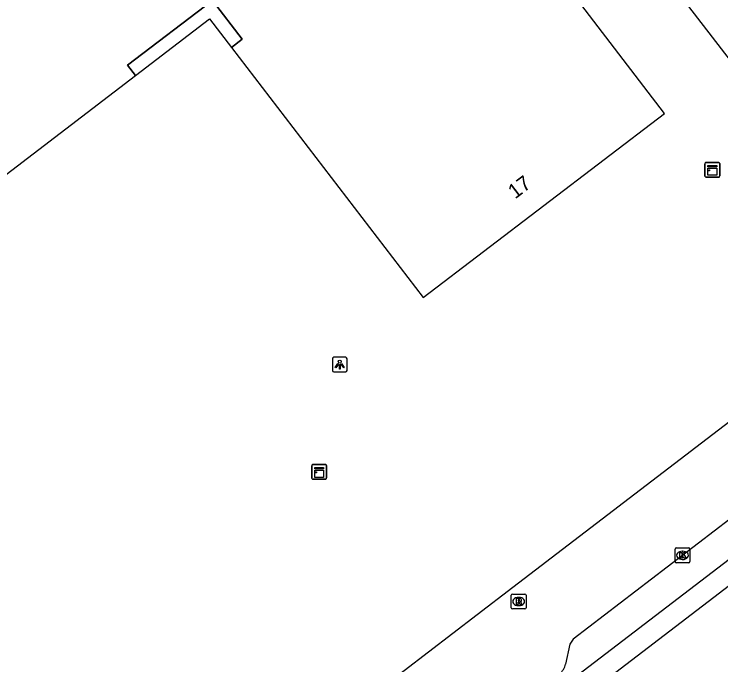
# Model space of a CAD drawing. Extents: x 159353 to 160616, y 385893 to 387321.
# Drawn here: x 160032.04 to 160079.89, y 386621.17 to 386665.26 of the extents above; entities that cross this region are included whole.
import ezdxf

# ---------------------------------------------------------------- set-up
doc = ezdxf.new("R2010")
doc.units = 0
for name, color, linetype in [('IMGEO_Erf', 7, 'Continuous'), ('IMGEO_Kast', 7, 'Continuous'), ('IMGEO_Kolk', 7, 'Continuous'), ('IMGEO_Lichtpunt', 7, 'Continuous'), ('IMGEO_Pand', 7, 'Continuous'), ('IMGEO_Pand_nummerreeks', 7, 'Continuous'), ('IMGEO_Pand_overbouw', 7, 'Continuous'), ('IMGEO_Rijbaan_lokaal_gesloten', 7, 'Continuous'), ('IMGEO_Rioolput', 7, 'Continuous'), ('IMGEO_Voetpad_open', 7, 'Continuous')]:
    doc.layers.add(name, color=color, linetype=linetype)

msp = doc.modelspace()

# ---------------------------------------------------------------- linework, layer by layer
at = {"layer": 'IMGEO_Erf'}
msp.add_lwpolyline([(160039.137, 386715.824), (160067.311, 386679.265), (160076.083, 386667.881), (160092.338, 386646.788)], dxfattribs=at)
at = {"layer": 'IMGEO_Kast'}
for p, q in [((160078.81, 386654.284), (160078.81, 386655.125)), ((160078.81, 386655.125), (160078.81, 386654.284)), ((160078.885, 386655.209), (160079.726, 386655.209)), ((160079.726, 386655.209), (160078.885, 386655.209)), ((160079.81, 386655.134), (160079.81, 386654.293)), ((160079.81, 386654.293), (160079.81, 386655.134)), ((160079.735, 386654.209), (160078.894, 386654.209)), ((160078.894, 386654.209), (160079.735, 386654.209)), ((160052.194, 386633.819), (160052.194, 386634.66)), ((160052.194, 386634.66), (160052.194, 386633.819)), ((160052.269, 386634.744), (160053.11, 386634.744)), ((160053.11, 386634.744), (160052.269, 386634.744)), ((160053.194, 386634.669), (160053.194, 386633.828)), ((160053.194, 386633.828), (160053.194, 386634.669)), ((160053.119, 386633.744), (160052.278, 386633.744)), ((160052.278, 386633.744), (160053.119, 386633.744))]:
    msp.add_line(p, q, dxfattribs=at)
for points in [[(160079.005, 386654.999), (160079.605, 386654.999), (160079.605, 386654.914), (160079.005, 386654.914), (160079.005, 386654.999)], [(160079.005, 386654.824), (160079.605, 386654.824), (160079.605, 386654.335), (160079.005, 386654.335), (160079.005, 386654.824)], [(160052.389, 386634.534), (160052.989, 386634.534), (160052.989, 386634.449), (160052.389, 386634.449), (160052.389, 386634.534)], [(160052.389, 386634.359), (160052.989, 386634.359), (160052.989, 386633.87), (160052.389, 386633.87), (160052.389, 386634.359)]]:
    msp.add_lwpolyline(points, dxfattribs=at)
for centre in [(160079.089, 386654.673), (160052.473, 386634.208)]:
    msp.add_circle(centre, 0.0377, dxfattribs=at)
for centre, start, end in [((160078.888, 386655.131), 92.4484, 184.2845), ((160078.888, 386655.131), 92.4484, 184.2845), ((160079.732, 386655.131), 2.4484, 94.2845), ((160079.732, 386655.131), 2.4484, 94.2845), ((160078.888, 386654.287), 182.4484, 274.2845), ((160078.888, 386654.287), 182.4484, 274.2845), ((160079.732, 386654.287), 272.4484, 4.2845), ((160079.732, 386654.287), 272.4484, 4.2845), ((160052.272, 386634.666), 92.4484, 184.2845), ((160052.272, 386634.666), 92.4484, 184.2845), ((160053.116, 386634.666), 2.4484, 94.2845), ((160053.116, 386634.666), 2.4484, 94.2845), ((160052.272, 386633.822), 182.4484, 274.2845), ((160052.272, 386633.822), 182.4484, 274.2845), ((160053.116, 386633.822), 272.4484, 4.2845), ((160053.116, 386633.822), 272.4484, 4.2845)]:
    msp.add_arc(centre, 0.0779, start, end, dxfattribs=at)
at = {"layer": 'IMGEO_Kolk'}
for p, q in [((160076.79, 386628.16), (160076.79, 386629.012)), ((160076.865, 386629.086), (160077.717, 386629.086)), ((160077.278, 386628.866), (160077.303, 386628.866)), ((160077.791, 386629.012), (160077.791, 386628.16)), ((160077.301, 386628.306), (160077.276, 386628.306)), ((160077.717, 386628.086), (160076.865, 386628.086))]:
    msp.add_line(p, q, dxfattribs=at)
for points in [[(160076.79, 386628.16), (160076.79, 386629.012)], [(160076.865, 386629.086), (160077.717, 386629.086)], [(160077.111, 386628.786), (160077.234, 386628.786), (160077.234, 386628.635), (160077.364, 386628.786), (160077.528, 386628.786), (160077.382, 386628.635), (160077.535, 386628.386), (160077.383, 386628.386), (160077.298, 386628.55), (160077.234, 386628.483), (160077.234, 386628.386), (160077.111, 386628.386), (160077.111, 386628.786)], [(160077.791, 386629.012), (160077.791, 386628.16)], [(160077.717, 386628.086), (160076.865, 386628.086)]]:
    msp.add_lwpolyline(points, dxfattribs=at)
for centre, start, end in [((160076.867, 386629.01), 91.552, 178.448), ((160076.867, 386629.01), 91.552, 178.448), ((160077.715, 386629.01), 1.552, 88.448), ((160077.715, 386629.01), 1.552, 88.448), ((160076.867, 386628.162), 181.552, 268.448), ((160076.867, 386628.162), 181.552, 268.448), ((160077.715, 386628.162), 271.552, 358.448), ((160077.715, 386628.162), 271.552, 358.448)]:
    msp.add_arc(centre, 0.0765, start, end, dxfattribs=at)
for centre, major_axis, ratio, start_param, end_param in [((160077.277, 386628.586), (-0.387, 0.002), 0.722429, 4.712389, 7.853982), ((160077.302, 386628.586), (-0.39, 0.002), 0.717154, 1.570796, 4.712389)]:
    msp.add_ellipse(centre, major_axis=major_axis, ratio=ratio, start_param=start_param, end_param=end_param, dxfattribs=at)
at = {"layer": 'IMGEO_Lichtpunt'}
for p, q in [((160053.582, 386641.912), (160053.582, 386641.105)), ((160053.582, 386641.912), (160053.582, 386641.105)), ((160054.484, 386642.007), (160053.676, 386642.007)), ((160054.484, 386642.007), (160053.676, 386642.007)), ((160054.578, 386641.105), (160054.578, 386641.912)), ((160054.578, 386641.105), (160054.578, 386641.912)), ((160053.676, 386641.011), (160054.484, 386641.011)), ((160053.676, 386641.011), (160054.484, 386641.011))]:
    msp.add_line(p, q, dxfattribs=at)
for points in [[(160053.956, 386641.576), (160053.995, 386641.548), (160053.807, 386641.286), (160053.769, 386641.313), (160053.956, 386641.576)], [(160054.058, 386641.528), (160054.105, 386641.528), (160054.105, 386641.206), (160054.058, 386641.206), (160054.058, 386641.528)], [(160054.168, 386641.548), (160054.206, 386641.575), (160054.393, 386641.313), (160054.354, 386641.285), (160054.168, 386641.548)]]:
    msp.add_lwpolyline(points, dxfattribs=at)
msp.add_circle((160054.081, 386641.71), 0.0994, dxfattribs=at)
for centre, start, end in [((160053.676, 386641.912), 90, 180), ((160053.676, 386641.912), 90, 180), ((160054.484, 386641.912), 0, 90), ((160054.484, 386641.912), 0, 90), ((160053.676, 386641.105), 180, 270), ((160053.676, 386641.105), 180, 270), ((160054.484, 386641.105), 270, 0), ((160054.484, 386641.105), 270, 360)]:
    msp.add_arc(centre, 0.0946, start, end, dxfattribs=at)
at = {"layer": 'IMGEO_Pand'}
msp.add_lwpolyline([(160063.105, 386675.496), (160062.377, 386674.949), (160058.387, 386680.175), (160051.478, 386689.222), (160052.83, 386690.214), (160040.076, 386706.907), (160039.456, 386707.709), (160022.996, 386695.106), (160033.286, 386681.659), (160033.833, 386680.943), (160028.331, 386676.738), (160027.784, 386677.453), (160007.728, 386662.124), (160020.206, 386645.767), (160040.26, 386661.103), (160039.721, 386661.808), (160045.473, 386666.189), (160047.482, 386663.552), (160046.759, 386663.001), (160059.737, 386646.066), (160076.073, 386658.525), (160063.105, 386675.496)], dxfattribs=at)
at = {"layer": 'IMGEO_Pand_overbouw'}
msp.add_lwpolyline([(160040.26, 386661.103), (160045.275, 386664.938), (160046.759, 386663.001), (160047.482, 386663.552), (160045.473, 386666.189), (160039.721, 386661.808)], close=True, dxfattribs=at)
at = {"layer": 'IMGEO_Rijbaan_lokaal_gesloten'}
for points in [[(159997.207, 386564.598), (160036.11, 386594.378), (160119.43, 386658.16)], [(160120.273, 386657.041), (160037.003, 386593.264), (159998.084, 386563.455)]]:
    msp.add_lwpolyline(points, dxfattribs=at)
at = {"layer": 'IMGEO_Rioolput'}
for p, q in [((160065.698, 386625.033), (160065.698, 386625.885)), ((160065.773, 386625.959), (160066.625, 386625.959)), ((160066.699, 386625.885), (160066.699, 386625.033)), ((160066.186, 386625.739), (160066.211, 386625.739)), ((160066.625, 386624.959), (160065.773, 386624.959)), ((160066.209, 386625.179), (160066.184, 386625.179))]:
    msp.add_line(p, q, dxfattribs=at)
for points in [[(160065.698, 386625.033), (160065.698, 386625.885)], [(160065.773, 386625.959), (160066.625, 386625.959)], [(160066.699, 386625.885), (160066.699, 386625.033)], [(160066.287, 386625.657), (160066.035, 386625.659), (160066.035, 386625.259)], [(160066.035, 386625.259), (160066.159, 386625.259), (160066.159, 386625.421), (160066.17, 386625.421)], [(160066.213, 386625.578), (160066.159, 386625.578), (160066.159, 386625.497)], [(160066.159, 386625.497), (160066.211, 386625.497)], [(160066.217, 386625.392), (160066.288, 386625.259), (160066.428, 386625.259), (160066.363, 386625.385)], [(160066.625, 386624.959), (160065.773, 386624.959)]]:
    msp.add_lwpolyline(points, dxfattribs=at)
for centre, radius, start, end in [((160065.775, 386625.883), 0.0765, 91.552, 178.448), ((160065.775, 386625.883), 0.0765, 91.552, 178.448), ((160066.623, 386625.883), 0.0765, 1.552, 88.448), ((160066.623, 386625.883), 0.0765, 1.552, 88.448), ((160066.169, 386625.368), 0.0533, 26.0293, 88.6989), ((160066.195, 386625.686), 0.19, 274.7715, 282.9687), ((160066.219, 386625.482), 0.0964, 77.0061, 93.1865), ((160066.233, 386625.539), 0.0378, 276.6634, 79.6772), ((160066.286, 386625.547), 0.109, 350.3612, 89.416), ((160066.284, 386625.547), 0.112, 277.5842, 350.9817), ((160066.268, 386625.332), 0.108, 29.5134, 73.7905), ((160065.775, 386625.035), 0.0765, 181.552, 268.448), ((160065.775, 386625.035), 0.0765, 181.552, 268.448), ((160066.623, 386625.035), 0.0765, 271.552, 358.448), ((160066.623, 386625.035), 0.0765, 271.552, 358.448)]:
    msp.add_arc(centre, radius, start, end, dxfattribs=at)
for centre, major_axis, ratio, start_param, end_param in [((160066.185, 386625.459), (-0.387, 0.002), 0.722429, 4.712389, 7.853982), ((160066.21, 386625.459), (-0.39, 0.002), 0.717154, 1.570796, 4.712389)]:
    msp.add_ellipse(centre, major_axis=major_axis, ratio=ratio, start_param=start_param, end_param=end_param, dxfattribs=at)
at = {"layer": 'IMGEO_Voetpad_open'}
for points in [[(160116.562, 386658.693), (160069.88, 386622.904), (160069.658, 386622.564), (160069.376, 386621.219)], [(159988.838, 386567.467), (159990.356, 386568.622), (160000, 386575.956), (160005.625, 386580.234), (160007.686, 386581.801), (160010.572, 386583.996), (160012.914, 386585.857), (160032.089, 386600.58), (160036.998, 386604.349), (160039.339, 386606.129), (160058.441, 386620.782), (160063.392, 386624.58), (160065.794, 386626.44), (160085.005, 386641.126), (160089.965, 386644.917), (160092.338, 386646.788)]]:
    msp.add_lwpolyline(points, dxfattribs=at)
msp.add_arc((160068.459, 386621.363), 0.928, 302.1542, 351.0857, dxfattribs=at)

# ---------------------------------------------------------------- texts
at = {"layer": 'IMGEO_Pand_nummerreeks'}
msp.add_text('17', height=1, rotation=37.3339, dxfattribs=at).set_placement((160065.957, 386652.696))

doc.saveas('drawing.dxf')
